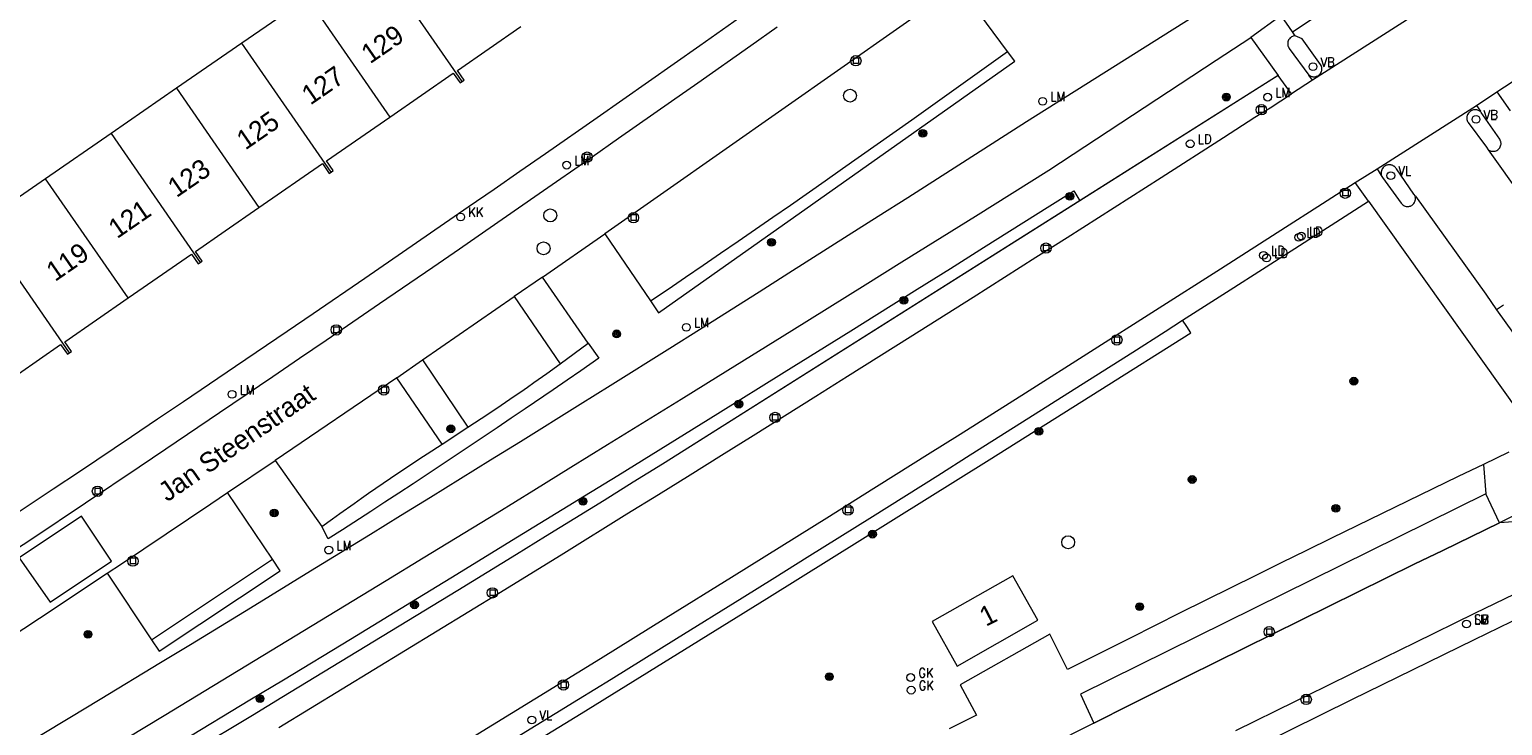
# Model space of a CAD drawing. Header units: metres. Extents: x 138165 to 154469, y 480134 to 494189.
# Tile 788 of 1056: x 145944 to 146038, y 488488 to 488533. Entities that reach past the tile are written whole.
import ezdxf

# ---------------------------------------------------------------- set-up
doc = ezdxf.new("R2010")
doc.units = ezdxf.units.M
doc.header["$LTSCALE"] = 0.001
doc.header["$MEASUREMENT"] = 0
for name, color, linetype, lineweight in [('Level 5', 7, 'Continuous', 0), ('TOP-L-terrein schutting raster hek leuning', 7, 'Continuous', 0), ('TOP-L-topo objecten punt', 7, 'Continuous', 0), ('TOP-L-topo objecten vlak', 7, 'Continuous', 0), ('TOP-L-verharding molgoot', 7, 'Continuous', 0), ('TOP-T-topo huisnummering naamgeving', 7, 'Continuous', 0)]:
    doc.layers.add(name, color=color, linetype=linetype, lineweight=lineweight)
doc.styles.add('Style-INTL_ISO', font='INTL_ISO.shx')
doc.styles.add('Style-STANDARD', font='STANDARD.shx')

# ---------------------------------------------------------------- blocks, each defined once
blk = doc.blocks.new('24')
at = {"layer": 'TOP-L-topo objecten punt', "color": 7, "linetype": 'Continuous', "lineweight": 0}
for radius in [0.025, 0.0182, 0.0115, 0.005]:
    blk.add_circle((0, 0), radius, dxfattribs=at)
blk = doc.blocks.new('39')
at = {"layer": 'TOP-L-topo objecten punt', "color": 7, "linetype": 'Continuous', "lineweight": 0}
for p, q in [((0.0175, 0.0175), (-0.0175, 0.0175)), ((-0.0175, 0.0175), (-0.0175, -0.0175)), ((0.0175, 0.0175), (0.0175, -0.0175)), ((0.0175, -0.0175), (-0.0175, -0.0175))]:
    blk.add_line(p, q, dxfattribs=at)
blk.add_circle((0, 0), 0.0332, dxfattribs=at)
blk = doc.blocks.new('*U13')
at = {"layer": 'Level 5', "color": 7, "linetype": 'Continuous', "lineweight": 0}
blk.add_circle((0, 0), 0.0415, dxfattribs=at)
blk = doc.blocks.new('150')
at = {"layer": 'Level 5', "color": 7, "linetype": 'Continuous', "lineweight": 0}
blk.add_blockref('*U13', (0, 0), dxfattribs=at)
blk = doc.blocks.new('121')
at = {"layer": 'TOP-L-topo objecten punt', "color": 7, "linetype": 'Continuous', "lineweight": 0}
blk.add_circle((0, 0), 0.025, dxfattribs=at)
at = {"layer": 'TOP-L-topo objecten punt', "color": 7, "linetype": 'Continuous', "lineweight": 0, "style": 'Style-STANDARD'}
blk.add_text('LD', height=0.06, dxfattribs=at).set_placement((0.0483, 0))
blk = doc.blocks.new('15')
at = {"layer": 'TOP-L-topo objecten punt', "color": 7, "linetype": 'Continuous', "lineweight": 0}
blk.add_circle((0, 0), 0.025, dxfattribs=at)
at = {"layer": 'TOP-L-topo objecten punt', "color": 7, "linetype": 'Continuous', "lineweight": 0, "style": 'Style-STANDARD'}
blk.add_text('VL', height=0.06, dxfattribs=at).set_placement((0.0483, 0))
blk = doc.blocks.new('16')
at = {"layer": 'TOP-L-topo objecten punt', "color": 7, "linetype": 'Continuous', "lineweight": 0}
blk.add_circle((0, 0), 0.025, dxfattribs=at)
at = {"layer": 'TOP-L-topo objecten punt', "color": 7, "linetype": 'Continuous', "lineweight": 0, "style": 'Style-STANDARD'}
blk.add_text('LM', height=0.06, dxfattribs=at).set_placement((0.0483, 0))
blk = doc.blocks.new('81')
at = {"layer": 'TOP-L-topo objecten punt', "color": 7, "linetype": 'Continuous', "lineweight": 0}
blk.add_circle((0, 0), 0.025, dxfattribs=at)
at = {"layer": 'TOP-L-topo objecten punt', "color": 7, "linetype": 'Continuous', "lineweight": 0, "style": 'Style-STANDARD'}
blk.add_text('GK', height=0.06, dxfattribs=at).set_placement((0.0483, 0))
blk = doc.blocks.new('119')
at = {"layer": 'TOP-L-topo objecten punt', "color": 7, "linetype": 'Continuous', "lineweight": 0}
blk.add_circle((0, 0), 0.025, dxfattribs=at)
at = {"layer": 'TOP-L-topo objecten punt', "color": 7, "linetype": 'Continuous', "lineweight": 0, "style": 'Style-STANDARD'}
blk.add_text('KK', height=0.06, dxfattribs=at).set_placement((0.0483, 0))
blk = doc.blocks.new('175')
at = {"layer": 'TOP-L-topo objecten punt', "color": 7, "linetype": 'Continuous', "lineweight": 0}
blk.add_circle((0, 0), 0.025, dxfattribs=at)
at = {"layer": 'TOP-L-topo objecten punt', "color": 7, "linetype": 'Continuous', "lineweight": 0, "style": 'Style-STANDARD'}
blk.add_text('SB', height=0.06, dxfattribs=at).set_placement((0.0483, 0))
blk = doc.blocks.new('14')
at = {"layer": 'TOP-L-topo objecten punt', "color": 7, "linetype": 'Continuous', "lineweight": 0}
blk.add_circle((0, 0), 0.025, dxfattribs=at)
at = {"layer": 'TOP-L-topo objecten punt', "color": 7, "linetype": 'Continuous', "lineweight": 0, "style": 'Style-STANDARD'}
blk.add_text('VB', height=0.06, dxfattribs=at).set_placement((0.0483, 0))

msp = doc.modelspace()

# ---------------------------------------------------------------- linework, layer by layer
at = {"layer": 'TOP-L-terrein schutting raster hek leuning', "flags": 128}
msp.add_lwpolyline([(146023.662, 488529.933), (145984.182, 488505.009), (145982.311, 488503.847), (145980.439, 488502.687), (145978.566, 488501.528), (145976.692, 488500.371), (145974.817, 488499.216), (145971.064, 488496.911), (145967.306, 488494.612), (145963.545, 488492.321), (145959.779, 488490.036), (145957.895, 488488.896), (145954.123, 488486.622)], dxfattribs=at)
at = {"layer": 'TOP-L-topo objecten vlak', "flags": 128}
for points in [[(145971.335, 488529.544), (145965.614, 488537.819)], [(146024.575, 488532.739), (146029.307, 488535.907)], [(146020.088, 488534.902), (146007.512, 488526.966), (146003.712, 488524.527), (145999.908, 488522.094), (145998.004, 488520.88), (145996.099, 488519.668), (145992.286, 488517.249), (145990.378, 488516.042), (145986.558, 488513.633), (145984.647, 488512.431), (145980.821, 488510.032), (145978.907, 488508.835), (145975.074, 488506.446), (145973.157, 488505.255), (145969.318, 488502.876), (145967.397, 488501.689), (145965.475, 488500.504), (145961.628, 488498.139), (145957.777, 488495.781), (145953.922, 488493.43), (145951.993, 488492.257), (145948.131, 488489.916), (145946.199, 488488.748), (145942.331, 488486.417)], [(145961.417, 488534.918), (145957.222, 488532.017)], [(145961.417, 488534.918), (145966.706, 488527.268)], [(146003.184, 488535.708), (145980.494, 488519.772)], [(146006.307, 488531.474), (146003.184, 488535.708)], [(145989.855, 488534.149), (145986.57, 488531.831), (145984.926, 488530.675), (145981.635, 488528.366), (145979.988, 488527.215), (145976.689, 488524.916), (145975.039, 488523.769), (145973.387, 488522.624), (145971.734, 488521.481), (145968.424, 488519.199), (145965.11, 488516.923), (145961.791, 488514.654), (145960.13, 488513.522), (145956.805, 488511.263), (145953.475, 488509.011), (145951.808, 488507.888), (145950.14, 488506.765), (145946.801, 488504.526), (145945.13, 488503.409), (145941.785, 488501.18)], [(145991.537, 488533.028), (145989.845, 488531.833), (145986.459, 488529.45), (145984.764, 488528.26), (145981.37, 488525.886), (145979.672, 488524.702), (145976.271, 488522.337), (145972.866, 488519.98), (145971.162, 488518.803), (145969.457, 488517.629), (145966.043, 488515.284), (145962.624, 488512.947), (145960.913, 488511.78), (145959.201, 488510.615), (145957.488, 488509.452), (145955.774, 488508.291), (145952.342, 488505.973), (145950.624, 488504.816), (145947.185, 488502.508), (145943.742, 488500.207), (145942.019, 488499.059)], [(145971.335, 488529.544), (145971.464, 488529.633), (145971.032, 488530.258), (145975.097, 488533.069)], [(146024.575, 488532.739), (146023.839, 488533.779), (146021.901, 488532.369)], [(146032.179, 488533.682), (146025.865, 488529.631)], [(145949.866, 488487.46), (145952.242, 488488.896), (145956.99, 488491.773), (145961.734, 488494.657), (145966.474, 488497.548), (145968.842, 488498.996), (145973.576, 488501.897), (145975.941, 488503.35), (145978.305, 488504.805), (145980.668, 488506.262), (145985.392, 488509.18), (145987.752, 488510.641), (145992.468, 488513.57), (145997.181, 488516.505), (145999.536, 488517.975), (146004.242, 488520.92), (146008.944, 488523.872), (146019.691, 488530.907), (146021.901, 488532.369)], [(145957.222, 488532.017), (145953.028, 488529.117)], [(145962.944, 488523.743), (145957.222, 488532.017)], [(146021.901, 488532.369), (146023.662, 488529.933)], [(146024.751, 488532.484), (146024.689, 488532.478), (146024.658, 488532.473), (146024.628, 488532.465), (146024.569, 488532.444), (146024.514, 488532.415), (146024.462, 488532.38), (146024.416, 488532.338), (146024.375, 488532.291), (146024.357, 488532.265), (146024.326, 488532.211), (146024.302, 488532.153), (146024.286, 488532.093), (146024.276, 488532.025), (146024.273, 488531.992), (146024.274, 488531.927), (146024.283, 488531.862), (146024.3, 488531.799), (146024.311, 488531.768), (146024.339, 488531.709), (146024.36, 488531.675), (146025.627, 488529.949)], [(146024.751, 488532.484), (146024.575, 488532.739)], [(146025.627, 488529.949), (146025.667, 488529.941), (146025.694, 488529.923), (146025.75, 488529.894), (146025.81, 488529.872), (146025.84, 488529.864), (146025.872, 488529.858), (146025.935, 488529.851), (146025.967, 488529.851), (146025.999, 488529.853), (146026.062, 488529.862), (146026.123, 488529.88), (146026.152, 488529.891), (146026.209, 488529.92), (146026.262, 488529.955), (146026.287, 488529.975), (146026.31, 488529.997), (146026.353, 488530.044), (146026.372, 488530.07), (146026.404, 488530.124), (146026.418, 488530.153), (146026.44, 488530.213), (146026.448, 488530.244), (146026.459, 488530.306), (146026.461, 488530.37), (146026.459, 488530.402), (146026.45, 488530.465), (146026.442, 488530.496), (146026.432, 488530.526), (146026.421, 488530.556), (146026.408, 488530.584), (146026.376, 488530.639), (146025.188, 488532.275), (146024.751, 488532.484)], [(145983.421, 488515.472), (145983.934, 488514.718), (146006.767, 488530.851), (146006.307, 488531.474)], [(145983.421, 488515.472), (145984.546, 488516.235), (145985.669, 488517.001), (145986.791, 488517.767), (145987.912, 488518.536), (145989.032, 488519.306), (145990.151, 488520.078), (145991.269, 488520.851), (145992.386, 488521.626), (145994.616, 488523.181), (145995.729, 488523.961), (145997.952, 488525.526), (146000.17, 488527.097), (146006.307, 488531.474)], [(146037.668, 488528.88), (146041.67, 488531.485)], [(145966.706, 488527.268), (145970.773, 488530.08), (145971.205, 488529.455), (145971.335, 488529.544)], [(146023.662, 488529.933), (146010.934, 488521.898)], [(146024.509, 488528.761), (146023.662, 488529.933)], [(146025.865, 488529.631), (146024.509, 488528.761)], [(146025.865, 488529.631), (146025.627, 488529.949)], [(145953.028, 488529.117), (145948.832, 488526.217)], [(145953.028, 488529.117), (145958.316, 488521.467)], [(145959.589, 488488.112), (145961.623, 488489.35), (145965.688, 488491.829), (145967.719, 488493.071), (145969.749, 488494.315), (145973.805, 488496.808), (145977.858, 488499.308), (145981.906, 488501.815), (145983.929, 488503.071), (145985.95, 488504.329), (145987.971, 488505.588), (145989.99, 488506.849), (145994.026, 488509.376), (145996.042, 488510.642), (146000.071, 488513.179), (146004.096, 488515.723), (146008.117, 488518.274), (146010.125, 488519.552), (146014.14, 488522.113), (146016.145, 488523.396), (146020.153, 488525.967), (146022.155, 488527.255), (146023.14, 488527.87), (146024.509, 488528.761)], [(146036.367, 488528.009), (146037.668, 488528.88)], [(146037.668, 488528.88), (146038.541, 488527.657)], [(145962.944, 488523.743), (145963.072, 488523.832), (145962.64, 488524.458), (145966.706, 488527.268)], [(146029.998, 488523.944), (146036.367, 488528.009)], [(146036.619, 488527.637), (146036.575, 488527.643), (146036.547, 488527.661), (146036.489, 488527.69), (146036.459, 488527.702), (146036.397, 488527.721), (146036.365, 488527.727), (146036.301, 488527.734), (146036.268, 488527.734), (146036.203, 488527.729), (146036.171, 488527.723), (146036.109, 488527.706), (146036.078, 488527.694), (146036.02, 488527.666), (146035.992, 488527.649), (146035.94, 488527.611), (146035.893, 488527.566), (146035.872, 488527.542), (146035.852, 488527.516), (146035.817, 488527.461), (146035.802, 488527.432), (146035.778, 488527.372), (146035.769, 488527.341), (146035.762, 488527.309), (146035.753, 488527.245), (146035.752, 488527.212), (146035.755, 488527.148), (146035.76, 488527.115), (146035.775, 488527.052), (146035.798, 488526.992), (146035.812, 488526.962), (146035.839, 488526.917), (146037.005, 488525.332), (146037.128, 488525.16)], [(146036.367, 488528.009), (146036.619, 488527.637)], [(146037.128, 488525.16), (146037.17, 488525.153), (146037.225, 488525.122), (146037.254, 488525.109), (146037.314, 488525.089), (146037.376, 488525.076), (146037.407, 488525.073), (146037.47, 488525.072), (146037.502, 488525.075), (146037.564, 488525.086), (146037.624, 488525.105), (146037.682, 488525.132), (146037.735, 488525.165), (146037.784, 488525.205), (146037.828, 488525.251), (146037.847, 488525.276), (146037.865, 488525.302), (146037.896, 488525.358), (146037.919, 488525.416), (146037.935, 488525.478), (146037.943, 488525.54), (146037.943, 488525.604), (146037.94, 488525.635), (146037.928, 488525.697), (146037.919, 488525.727), (146037.896, 488525.786), (146037.865, 488525.841), (146036.672, 488527.558), (146036.619, 488527.637)], [(145948.832, 488526.217), (145944.636, 488523.316)], [(145948.832, 488526.217), (145954.553, 488517.942)], [(146037.128, 488525.16), (146041.482, 488519.058), (146042.149, 488518.048)], [(145958.316, 488521.467), (145962.382, 488524.279), (145962.814, 488523.654), (145962.944, 488523.743)], [(146028.603, 488523.077), (146029.998, 488523.944)], [(146029.998, 488523.944), (146030.261, 488523.53)], [(146032.454, 488522.198), (146032.365, 488522.322), (146031.235, 488523.944), (146031.2, 488523.998), (146031.18, 488524.023), (146031.135, 488524.07), (146031.085, 488524.111), (146031.058, 488524.129), (146031.001, 488524.16), (146030.971, 488524.173), (146030.91, 488524.192), (146030.878, 488524.199), (146030.814, 488524.208), (146030.782, 488524.209), (146030.749, 488524.208), (146030.685, 488524.2), (146030.654, 488524.193), (146030.592, 488524.174), (146030.533, 488524.147), (146030.478, 488524.113), (146030.452, 488524.093), (146030.428, 488524.072), (146030.405, 488524.05), (146030.383, 488524.026), (146030.344, 488523.974), (146030.327, 488523.947), (146030.298, 488523.889), (146030.277, 488523.828), (146030.263, 488523.764), (146030.257, 488523.7), (146030.258, 488523.668), (146030.26, 488523.635), (146030.264, 488523.603), (146030.27, 488523.572), (146030.261, 488523.53)], [(146030.261, 488523.53), (146030.355, 488523.382), (146031.544, 488521.746), (146031.583, 488521.696), (146031.629, 488521.652), (146031.653, 488521.632), (146031.706, 488521.597), (146031.734, 488521.582), (146031.792, 488521.558), (146031.853, 488521.541), (146031.916, 488521.532), (146031.979, 488521.531), (146032.042, 488521.538), (146032.073, 488521.544), (146032.134, 488521.563), (146032.163, 488521.575), (146032.219, 488521.605), (146032.271, 488521.641), (146032.295, 488521.662), (146032.339, 488521.708), (146032.358, 488521.732), (146032.393, 488521.786), (146032.407, 488521.814), (146032.42, 488521.843), (146032.441, 488521.903), (146032.448, 488521.933), (146032.453, 488521.965), (146032.458, 488522.028), (146032.454, 488522.091), (146032.443, 488522.153), (146032.454, 488522.198)], [(145944.636, 488523.316), (145940.441, 488520.415)], [(145949.925, 488515.666), (145944.636, 488523.316)], [(145953.431, 488487.288), (145957.732, 488489.885), (145959.881, 488491.186), (145964.176, 488493.793), (145968.468, 488496.406), (145970.612, 488497.716), (145974.896, 488500.34), (145979.177, 488502.971), (145981.316, 488504.289), (145983.454, 488505.609), (145987.726, 488508.252), (145991.994, 488510.904), (145994.127, 488512.232), (145996.258, 488513.562), (146000.517, 488516.227), (146002.645, 488517.562), (146004.773, 488518.899), (146009.024, 488521.576), (146010.559, 488522.546), (146010.809, 488522.114), (146010.934, 488521.898)], [(145971.785, 488487.361), (145975.997, 488489.949), (145980.204, 488492.544), (145982.307, 488493.844), (145984.408, 488495.146), (145988.607, 488497.755), (145992.802, 488500.37), (145994.898, 488501.68), (145996.993, 488502.992), (146001.18, 488505.621), (146003.271, 488506.938), (146007.452, 488509.577), (146011.628, 488512.223), (146015.799, 488514.876), (146019.967, 488517.535), (146024.13, 488520.202), (146026.21, 488521.537), (146028.603, 488523.077)], [(146029.453, 488521.882), (146028.603, 488523.077)], [(146010.934, 488521.898), (145984.182, 488505.009), (145982.311, 488503.847), (145980.439, 488502.687), (145978.566, 488501.528), (145976.692, 488500.371), (145974.817, 488499.216), (145971.064, 488496.911), (145967.306, 488494.612), (145963.545, 488492.321), (145959.779, 488490.036), (145957.895, 488488.896), (145954.123, 488486.622)], [(146017.533, 488514.237), (146020.576, 488516.181), (146022.653, 488517.511), (146024.73, 488518.843), (146029.157, 488521.691), (146029.453, 488521.882)], [(146029.453, 488521.882), (146039.084, 488508.351)], [(146032.454, 488522.198), (146036.972, 488515.908), (146037.664, 488514.91)], [(145954.553, 488517.942), (145954.683, 488518.031), (145954.25, 488518.656), (145956.137, 488519.962), (145958.316, 488521.467)], [(145946.162, 488512.141), (145940.441, 488520.415)], [(145976.496, 488516.99), (145980.494, 488519.772)], [(145980.494, 488519.772), (145983.421, 488515.472)], [(145949.925, 488515.666), (145953.991, 488518.478), (145954.424, 488517.853), (145954.553, 488517.942)], [(145976.496, 488516.99), (145974.686, 488515.753)], [(145979.422, 488512.776), (145976.496, 488516.99)], [(145946.162, 488512.141), (145946.292, 488512.231), (145945.86, 488512.856), (145949.925, 488515.666)], [(145968.803, 488511.69), (145974.686, 488515.753)], [(145974.686, 488515.753), (145977.626, 488511.442)], [(146038.093, 488515.202), (146037.664, 488514.91)], [(145928.207, 488459.381), (145928.438, 488459.004), (145928.694, 488458.574), (145935.904, 488462.878), (145950.297, 488471.533), (145964.653, 488480.25), (145978.972, 488489.028), (145990.875, 488496.39), (146005.124, 488505.279), (146012.234, 488509.747), (146018.059, 488513.424), (146017.791, 488513.846), (146017.533, 488514.237)], [(145974.599, 488487.342), (145978.8, 488489.929), (145980.899, 488491.226), (145985.093, 488493.824), (145989.284, 488496.429), (145991.377, 488497.734), (145993.47, 488499.04), (145997.652, 488501.659), (146001.829, 488504.284), (146003.917, 488505.599), (146008.088, 488508.234), (146010.172, 488509.555), (146014.337, 488512.2), (146016.418, 488513.525), (146017.533, 488514.237)], [(146037.664, 488514.91), (146041.909, 488508.982)], [(145941.535, 488509.866), (145945.601, 488512.678), (145946.034, 488512.052), (145946.162, 488512.141)], [(145979.422, 488512.776), (145980.103, 488511.796), (145978.956, 488511.002), (145978.065, 488510.388), (145977.173, 488509.776), (145975.386, 488508.557), (145974.491, 488507.95), (145973.594, 488507.345), (145972.697, 488506.741), (145971.798, 488506.139), (145969.997, 488504.94), (145968.192, 488503.747), (145967.288, 488503.154), (145966.382, 488502.561), (145965.476, 488501.971), (145963.66, 488500.795), (145962.75, 488500.21), (145962.34, 488501.003)], [(145977.626, 488511.442), (145979.422, 488512.776)], [(145967.149, 488510.549), (145968.803, 488511.69)], [(145968.803, 488511.69), (145971.705, 488507.384)], [(145971.705, 488507.384), (145972.134, 488507.662), (145972.988, 488508.223), (145973.837, 488508.79), (145974.682, 488509.365), (145975.103, 488509.654), (145975.523, 488509.945), (145975.941, 488510.238), (145976.775, 488510.829), (145977.626, 488511.442)], [(145967.149, 488510.549), (145959.354, 488505.241)], [(145970.052, 488506.289), (145967.149, 488510.549)], [(145970.052, 488506.289), (145971.705, 488507.384)], [(145962.34, 488501.003), (145963.037, 488501.509), (145963.497, 488501.839), (145964.42, 488502.494), (145964.883, 488502.82), (145965.347, 488503.143), (145966.279, 488503.786), (145967.216, 488504.422), (145968.157, 488505.051), (145968.629, 488505.363), (145969.102, 488505.673), (145970.052, 488506.289)], [(146038.438, 488505.779), (146036.813, 488504.995)], [(145956.306, 488503.18), (145959.354, 488505.241)], [(145959.354, 488505.241), (145962.34, 488501.003)], [(146036.813, 488504.995), (146035.189, 488504.212), (146033.566, 488503.426), (146031.944, 488502.638), (146030.323, 488501.848), (146028.702, 488501.057), (146027.083, 488500.264), (146025.464, 488499.469), (146023.847, 488498.672), (146022.23, 488497.873), (146020.614, 488497.072), (146017.384, 488495.466), (146014.159, 488493.853), (146012.547, 488493.043), (146010.148, 488491.834), (146009.02, 488494.106), (146003.272, 488490.858), (146004.311, 488488.904), (146002.562, 488488.029)], [(146036.813, 488504.995), (146036.963, 488503.095)], [(145948.582, 488498.008), (145949.496, 488498.616), (145952.368, 488500.535), (145955.236, 488502.459), (145956.306, 488503.18)], [(145959.186, 488498.907), (145956.306, 488503.18)], [(146036.963, 488503.095), (146010.993, 488490.256), (146011.84, 488488.397)], [(146037.853, 488501.255), (146036.963, 488503.095)], [(146040.048, 488502.341), (146037.853, 488501.255)], [(145948.866, 488498.789), (145946.929, 488501.682), (145942.946, 488499.008), (145944.935, 488496.154), (145948.866, 488498.789)], [(146037.853, 488501.255), (146034.207, 488499.48), (146032.385, 488498.59), (146028.744, 488496.805), (146025.107, 488495.012), (146021.473, 488493.212), (146017.843, 488491.405), (146014.217, 488489.591), (146011.84, 488488.397)], [(146039.303, 488501.351), (146037.853, 488501.255)], [(145951.415, 488493.744), (145951.906, 488493.005), (145959.682, 488498.171), (145959.186, 488498.907)], [(145951.415, 488493.744), (145959.186, 488498.907)], [(145933.621, 488488.185), (145936.517, 488490.066), (145939.409, 488491.955), (145940.853, 488492.901), (145942.297, 488493.85), (145945.18, 488495.751), (145946.62, 488496.705), (145948.582, 488498.008)], [(145948.582, 488498.008), (145951.415, 488493.744)], [(146003.082, 488492.06), (146008.257, 488495.004), (146006.64, 488497.852), (146001.465, 488494.908), (146003.082, 488492.06)], [(146040.085, 488497.283), (146036.246, 488495.422), (146032.41, 488493.553), (146028.578, 488491.677), (146026.663, 488490.736), (146024.75, 488489.793), (146020.924, 488487.903)], [(145975.5, 488463.07), (145979.528, 488465.173), (145983.415, 488467.194), (145987.306, 488469.207), (145989.253, 488470.211), (145993.15, 488472.214), (145995.099, 488473.213), (145997.05, 488474.21), (145999.001, 488475.205), (146000.954, 488476.198), (146002.907, 488477.19), (146004.861, 488478.179), (146008.772, 488480.154), (146012.687, 488482.121), (146014.645, 488483.102), (146016.605, 488484.081), (146020.527, 488486.034), (146024.452, 488487.979), (146028.381, 488489.918), (146032.313, 488491.849), (146036.249, 488493.773), (146040.189, 488495.69)], [(146011.84, 488488.397), (146005.987, 488485.454)]]:
    msp.add_lwpolyline(points, dxfattribs=at)
at = {"layer": 'TOP-L-verharding molgoot', "flags": 128}
msp.add_lwpolyline([(146011.84, 488488.397), (146014.217, 488489.591), (146017.843, 488491.405), (146021.473, 488493.212), (146025.107, 488495.012), (146028.744, 488496.805), (146032.385, 488498.59), (146034.207, 488499.48), (146037.853, 488501.255)], dxfattribs=at)

# ---------------------------------------------------------------- block references
at = {"layer": 'TOP-L-topo objecten punt', "xscale": 10, "yscale": 10, "zscale": 10}
for name, p in [('39', (145996.58, 488530.878)), ('15', (146025.888, 488530.496)), ('14', (146025.888, 488530.496)), ('16', (146022.987, 488528.544)), ('150', (145996.208, 488528.64)), ('16', (146008.563, 488528.279)), ('24', (146020.335, 488528.549)), ('39', (146022.581, 488527.738)), ('15', (146036.343, 488527.118)), ('14', (146036.343, 488527.118)), ('24', (146000.872, 488526.227)), ('121', (146018.019, 488525.555)), ('16', (145978.042, 488524.185)), ('39', (145979.348, 488524.699)), ('15', (146030.878, 488523.51)), ('39', (146027.96, 488522.385)), ('24', (146010.304, 488522.182)), ('119', (145971.244, 488520.86)), ('150', (145976.992, 488520.96)), ('39', (145982.323, 488520.815)), ('121', (146024.98, 488519.55)), ('121', (146025.145, 488519.634)), ('150', (145976.56, 488518.848)), ('24', (145991.17, 488519.232)), ('39', (146008.772, 488518.863)), ('121', (146022.72, 488518.4)), ('121', (146022.914, 488518.234)), ('24', (145999.658, 488515.514)), ('16', (145985.715, 488513.784)), ('39', (145963.274, 488513.615)), ('24', (145981.251, 488513.364)), ('39', (146013.316, 488512.973)), ('24', (146028.507, 488510.333)), ('16', (145956.591, 488509.482)), ('39', (145966.315, 488509.765)), ('24', (145989.079, 488508.861)), ('24', (145970.618, 488507.272)), ('39', (145991.402, 488508.003)), ('24', (146008.313, 488507.114)), ('24', (146018.144, 488504.024)), ('39', (145947.962, 488503.267)), ('24', (145979.093, 488502.62)), ('24', (145959.288, 488501.877)), ('39', (145996.078, 488502.065)), ('24', (146027.355, 488502.172)), ('16', (145962.791, 488499.498)), ('24', (145997.649, 488500.517)), ('150', (146010.192, 488500)), ('39', (145950.232, 488498.796)), ('39', (145973.28, 488496.755)), ('24', (145968.286, 488495.983)), ('24', (146014.781, 488495.866)), ('175', (146035.727, 488494.755)), ('16', (146035.727, 488494.755)), ('24', (145947.353, 488494.092)), ('39', (146023.083, 488494.259)), ('24', (145994.885, 488491.378)), ('81', (146000.099, 488491.327)), ('39', (145977.832, 488490.847)), ('81', (146000.128, 488490.51)), ('24', (145958.384, 488489.973)), ('39', (146025.452, 488489.924)), ('15', (145975.806, 488488.604))]:
    msp.add_blockref(name, p, dxfattribs=at)

# ---------------------------------------------------------------- texts
at = {"layer": 'TOP-T-topo huisnummering naamgeving', "style": 'Style-INTL_ISO'}
for s, rotation, p in [('129', 34.6, (145965.432, 488530.643)), ('127', 34.6, (145961.612, 488528.001)), ('125', 34.6, (145957.442, 488525.118)), ('123', 34.6, (145953.028, 488522.066)), ('121', 34.6, (145949.218, 488519.432)), ('119', 34.6, (145945.241, 488516.682)), ('Jan Steenstraat', 34.8, (145952.433, 488502.547)), ('1', 27, (146004.922, 488494.569))]:
    msp.add_text(s, height=1.25, rotation=rotation, dxfattribs=at).set_placement(p)

doc.saveas('drawing.dxf')
